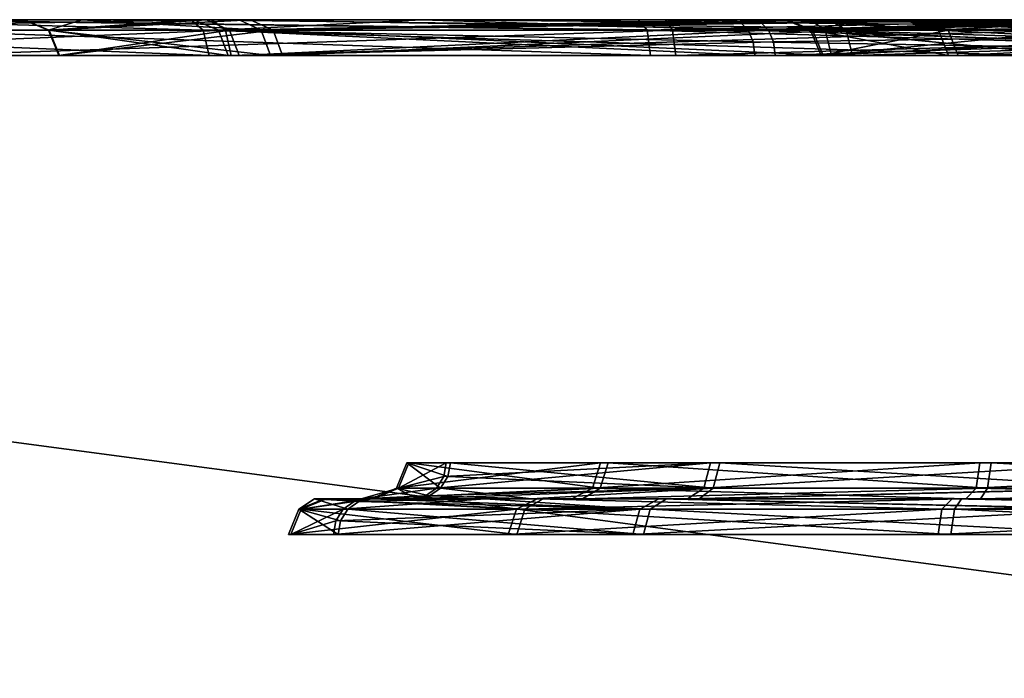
# Model space of a CAD drawing. Header units: millimetres. Extents: x -150 to 150, y -85 to 1149.
# Tile 773 of 1056: x -43.815 to -42.993, y 1008.85 to 1009.4. Entities that reach past the tile are written whole.
import ezdxf

# ---------------------------------------------------------------- set-up
doc = ezdxf.new("R2010")
doc.units = ezdxf.units.MM
doc.header["$LTSCALE"] = 21.359881
for name, color, linetype in [('1387', 7, 'CONTINUOUS'), ('1388', 7, 'CONTINUOUS'), ('1389', 7, 'CONTINUOUS'), ('1390', 7, 'CONTINUOUS'), ('1428', 7, 'CONTINUOUS'), ('1429', 7, 'CONTINUOUS'), ('1430', 7, 'CONTINUOUS'), ('1431', 7, 'CONTINUOUS'), ('3093', 7, 'CONTINUOUS'), ('3094', 7, 'CONTINUOUS'), ('3095', 7, 'CONTINUOUS'), ('3096', 7, 'CONTINUOUS'), ('3097', 7, 'CONTINUOUS'), ('3098', 7, 'CONTINUOUS'), ('3099', 7, 'CONTINUOUS'), ('3100', 7, 'CONTINUOUS'), ('3109', 7, 'CONTINUOUS'), ('3110', 7, 'CONTINUOUS'), ('3111', 7, 'CONTINUOUS'), ('3112', 7, 'CONTINUOUS'), ('3134', 7, 'CONTINUOUS'), ('3135', 7, 'CONTINUOUS'), ('3136', 7, 'CONTINUOUS'), ('3137', 7, 'CONTINUOUS'), ('3138', 7, 'CONTINUOUS'), ('3139', 7, 'CONTINUOUS'), ('3140', 7, 'CONTINUOUS'), ('3141', 7, 'CONTINUOUS'), ('3150', 7, 'CONTINUOUS'), ('3151', 7, 'CONTINUOUS'), ('3152', 7, 'CONTINUOUS'), ('3153', 7, 'CONTINUOUS'), ('7496', 7, 'CONTINUOUS'), ('7497', 7, 'CONTINUOUS'), ('7537', 7, 'CONTINUOUS'), ('7538', 7, 'CONTINUOUS'), ('9023', 7, 'CONTINUOUS'), ('9025', 7, 'CONTINUOUS')]:
    doc.layers.add(name, color=color, linetype=linetype)

msp = doc.modelspace()

# ---------------------------------------------------------------- linework, layer by layer
at = {"layer": '1387', "linetype": 'CONTINUOUS'}
for points in [[(-43.7904, 1009.39121, 264.59425), (-43.60346, 1009.39121, 263.88008), (-43.78162, 1009.37, 264.59453), (-43.7904, 1009.39121, 264.59425)], [(-43.64896, 1009.39121, 265.3188), (-43.7904, 1009.39121, 264.59425), (-43.64093, 1009.37, 265.31524), (-43.64896, 1009.39121, 265.3188)], [(-43.64093, 1009.37, 265.31524), (-43.7904, 1009.39121, 264.59425), (-43.78162, 1009.37, 264.59453), (-43.64093, 1009.37, 265.31524)], [(-43.78162, 1009.37, 264.59453), (-43.60346, 1009.39121, 263.88008), (-43.59567, 1009.37, 263.88414), (-43.78162, 1009.37, 264.59453)], [(-43.20716, 1009.39121, 265.91023), (-43.64896, 1009.39121, 265.3188), (-43.20295, 1009.38148, 265.90528), (-43.20716, 1009.39121, 265.91023)], [(-43.20295, 1009.38148, 265.90528), (-43.64896, 1009.39121, 265.3188), (-43.20147, 1009.37, 265.90354), (-43.20295, 1009.38148, 265.90528)], [(-43.20147, 1009.37, 265.90354), (-43.64896, 1009.39121, 265.3188), (-43.64093, 1009.37, 265.31524), (-43.20147, 1009.37, 265.90354)], [(-43.60346, 1009.39121, 263.88008), (-43.12517, 1009.39121, 263.31775), (-43.59567, 1009.37, 263.88414), (-43.60346, 1009.39121, 263.88008)], [(-43.59567, 1009.37, 263.88414), (-43.12517, 1009.39121, 263.31775), (-43.11991, 1009.37, 263.32479), (-43.59567, 1009.37, 263.88414)], [(-43.12517, 1009.39121, 263.31775), (-42.45026, 1009.39121, 263.01862), (-43.11991, 1009.37, 263.32479), (-43.12517, 1009.39121, 263.31775)], [(-43.11991, 1009.37, 263.32479), (-42.45026, 1009.39121, 263.01862), (-42.44857, 1009.37, 263.02725), (-43.11991, 1009.37, 263.32479)]]:
    msp.add_3dface(points, dxfattribs=at)
at = {"layer": '1388', "linetype": 'CONTINUOUS'}
for points in [[(-43.62252, 1009.4, 263.87074), (-43.7904, 1009.39121, 264.59425), (-43.81157, 1009.4, 264.59254), (-43.62252, 1009.4, 263.87074)], [(-43.81157, 1009.4, 264.59254), (-43.7904, 1009.39121, 264.59425), (-43.66964, 1009.4, 265.3245), (-43.81157, 1009.4, 264.59254)], [(-43.60346, 1009.39121, 263.88008), (-43.7904, 1009.39121, 264.59425), (-43.62252, 1009.4, 263.87074), (-43.60346, 1009.39121, 263.88008)], [(-43.7904, 1009.39121, 264.59425), (-43.64896, 1009.39121, 265.3188), (-43.66964, 1009.4, 265.3245), (-43.7904, 1009.39121, 264.59425)], [(-43.66964, 1009.4, 265.3245), (-43.64896, 1009.39121, 265.3188), (-43.47943, 1009.4, 265.65068), (-43.66964, 1009.4, 265.3245)], [(-43.64896, 1009.39121, 265.3188), (-43.20716, 1009.39121, 265.91023), (-43.47943, 1009.4, 265.65068), (-43.64896, 1009.39121, 265.3188)], [(-43.13905, 1009.4, 263.30163), (-43.60346, 1009.39121, 263.88008), (-43.62252, 1009.4, 263.87074), (-43.13905, 1009.4, 263.30163)], [(-43.12517, 1009.39121, 263.31775), (-43.60346, 1009.39121, 263.88008), (-43.13905, 1009.4, 263.30163), (-43.12517, 1009.39121, 263.31775)], [(-43.47943, 1009.4, 265.65068), (-43.20716, 1009.39121, 265.91023), (-43.21346, 1009.39772, 265.91765), (-43.47943, 1009.4, 265.65068)], [(-43.2209, 1009.4, 265.92639), (-43.47943, 1009.4, 265.65068), (-43.21346, 1009.39772, 265.91765), (-43.2209, 1009.4, 265.92639)], [(-42.81383, 1009.4, 263.11107), (-43.12517, 1009.39121, 263.31775), (-43.13905, 1009.4, 263.30163), (-42.81383, 1009.4, 263.11107)], [(-42.45026, 1009.39121, 263.01862), (-43.12517, 1009.39121, 263.31775), (-42.81383, 1009.4, 263.11107), (-42.45026, 1009.39121, 263.01862)]]:
    msp.add_3dface(points, dxfattribs=at)
at = {"layer": '1389', "linetype": 'CONTINUOUS'}
for points in [[(-43.20716, 1009.39121, 265.91023), (-43.20295, 1009.38148, 265.90528), (-42.55027, 1009.37, 266.2429), (-43.20716, 1009.39121, 265.91023)], [(-42.55249, 1009.39121, 266.2514), (-43.20716, 1009.39121, 265.91023), (-42.55027, 1009.37, 266.2429), (-42.55249, 1009.39121, 266.2514)], [(-43.20295, 1009.38148, 265.90528), (-43.20147, 1009.37, 265.90354), (-42.55027, 1009.37, 266.2429), (-43.20295, 1009.38148, 265.90528)]]:
    msp.add_3dface(points, dxfattribs=at)
at = {"layer": '1390', "linetype": 'CONTINUOUS'}
for points in [[(-43.2209, 1009.4, 265.92639), (-43.21346, 1009.39772, 265.91765), (-42.55249, 1009.39121, 266.2514), (-43.2209, 1009.4, 265.92639)], [(-43.2209, 1009.4, 265.92639), (-42.55249, 1009.39121, 266.2514), (-42.55785, 1009.4, 266.27193), (-43.2209, 1009.4, 265.92639)], [(-43.21346, 1009.39772, 265.91765), (-43.20716, 1009.39121, 265.91023), (-42.55249, 1009.39121, 266.2514), (-43.21346, 1009.39772, 265.91765)]]:
    msp.add_3dface(points, dxfattribs=at)
at = {"layer": '1428', "linetype": 'CONTINUOUS'}
for points in [[(-43.79095, 1009.39121, 335.38359), (-43.63985, 1009.39121, 334.66099), (-43.78217, 1009.37, 335.38343), (-43.79095, 1009.39121, 335.38359)], [(-43.61358, 1009.39121, 336.10019), (-43.79095, 1009.39121, 335.38359), (-43.60573, 1009.37, 336.09624), (-43.61358, 1009.39121, 336.10019)], [(-43.60573, 1009.37, 336.09624), (-43.79095, 1009.39121, 335.38359), (-43.78217, 1009.37, 335.38343), (-43.60573, 1009.37, 336.09624)], [(-43.78217, 1009.37, 335.38343), (-43.63985, 1009.39121, 334.66099), (-43.63186, 1009.37, 334.66466), (-43.78217, 1009.37, 335.38343)], [(-43.63985, 1009.39121, 334.66099), (-43.19018, 1009.39121, 334.07552), (-43.63186, 1009.37, 334.66466), (-43.63985, 1009.39121, 334.66099)], [(-43.19018, 1009.39121, 334.07552), (-43.18603, 1009.38148, 334.08053), (-43.63186, 1009.37, 334.66466), (-43.19018, 1009.39121, 334.07552)], [(-43.14284, 1009.39121, 336.66887), (-43.61358, 1009.39121, 336.10019), (-43.13749, 1009.37, 336.6619), (-43.14284, 1009.39121, 336.66887)], [(-43.13749, 1009.37, 336.6619), (-43.61358, 1009.39121, 336.10019), (-43.60573, 1009.37, 336.09624), (-43.13749, 1009.37, 336.6619)], [(-42.47198, 1009.39121, 336.97698), (-43.14284, 1009.39121, 336.66887), (-42.47018, 1009.37, 336.96838), (-42.47198, 1009.39121, 336.97698)], [(-42.47018, 1009.37, 336.96838), (-43.14284, 1009.39121, 336.66887), (-43.13749, 1009.37, 336.6619), (-42.47018, 1009.37, 336.96838)], [(-43.18603, 1009.38148, 334.08053), (-43.18457, 1009.37, 334.08229), (-43.63186, 1009.37, 334.66466), (-43.18603, 1009.38148, 334.08053)]]:
    msp.add_3dface(points, dxfattribs=at)
at = {"layer": '1429', "linetype": 'CONTINUOUS'}
for points in [[(-43.65913, 1009.4, 334.65215), (-43.79095, 1009.39121, 335.38359), (-43.81218, 1009.4, 335.38325), (-43.65913, 1009.4, 334.65215)], [(-43.81218, 1009.4, 335.38325), (-43.79095, 1009.39121, 335.38359), (-43.76305, 1009.4, 335.7577), (-43.81218, 1009.4, 335.38325)], [(-43.63985, 1009.39121, 334.66099), (-43.79095, 1009.39121, 335.38359), (-43.65913, 1009.4, 334.65215), (-43.63985, 1009.39121, 334.66099)], [(-43.79095, 1009.39121, 335.38359), (-43.61358, 1009.39121, 336.10019), (-43.76305, 1009.4, 335.7577), (-43.79095, 1009.39121, 335.38359)], [(-43.76305, 1009.4, 335.7577), (-43.61358, 1009.39121, 336.10019), (-43.63185, 1009.4, 336.11106), (-43.76305, 1009.4, 335.7577)], [(-43.2037, 1009.4, 334.05918), (-43.63985, 1009.39121, 334.66099), (-43.65913, 1009.4, 334.65215), (-43.2037, 1009.4, 334.05918)], [(-43.63985, 1009.39121, 334.66099), (-43.2037, 1009.4, 334.05918), (-43.19638, 1009.39772, 334.06802), (-43.63985, 1009.39121, 334.66099)], [(-43.19018, 1009.39121, 334.07552), (-43.63985, 1009.39121, 334.66099), (-43.19638, 1009.39772, 334.06802), (-43.19018, 1009.39121, 334.07552)], [(-43.61358, 1009.39121, 336.10019), (-43.14284, 1009.39121, 336.66887), (-43.63185, 1009.4, 336.11106), (-43.61358, 1009.39121, 336.10019)], [(-43.63185, 1009.4, 336.11106), (-43.14284, 1009.39121, 336.66887), (-43.15534, 1009.4, 336.68601), (-43.63185, 1009.4, 336.11106)], [(-43.14284, 1009.39121, 336.66887), (-42.47198, 1009.39121, 336.97698), (-43.15534, 1009.4, 336.68601), (-43.14284, 1009.39121, 336.66887)], [(-43.15534, 1009.4, 336.68601), (-42.47198, 1009.39121, 336.97698), (-42.47734, 1009.4, 336.99753), (-43.15534, 1009.4, 336.68601)]]:
    msp.add_3dface(points, dxfattribs=at)
at = {"layer": '1430', "linetype": 'CONTINUOUS'}
for points in [[(-43.18603, 1009.38148, 334.08053), (-43.19018, 1009.39121, 334.07552), (-42.53101, 1009.39121, 333.74313), (-43.18603, 1009.38148, 334.08053)], [(-43.18457, 1009.37, 334.08229), (-43.18603, 1009.38148, 334.08053), (-42.53101, 1009.39121, 333.74313), (-43.18457, 1009.37, 334.08229)], [(-43.18457, 1009.37, 334.08229), (-42.53101, 1009.39121, 333.74313), (-42.5289, 1009.37, 333.75166), (-43.18457, 1009.37, 334.08229)]]:
    msp.add_3dface(points, dxfattribs=at)
at = {"layer": '1431', "linetype": 'CONTINUOUS'}
for points in [[(-43.19638, 1009.39772, 334.06802), (-43.2037, 1009.4, 334.05918), (-42.88729, 1009.4, 333.85245), (-43.19638, 1009.39772, 334.06802)], [(-43.19018, 1009.39121, 334.07552), (-43.19638, 1009.39772, 334.06802), (-42.88729, 1009.4, 333.85245), (-43.19018, 1009.39121, 334.07552)], [(-42.53101, 1009.39121, 333.74313), (-43.19018, 1009.39121, 334.07552), (-42.88729, 1009.4, 333.85245), (-42.53101, 1009.39121, 333.74313)]]:
    msp.add_3dface(points, dxfattribs=at)
at = {"layer": '3093', "linetype": 'CONTINUOUS'}
for points in [[(-43.5449, 1008.99121, 182.82085), (-43.55103, 1008.98148, 182.82303), (-43.5886, 1008.97, 182.38523), (-43.5449, 1008.99121, 182.82085)], [(-43.57996, 1008.99121, 182.38682), (-43.5449, 1008.99121, 182.82085), (-43.5886, 1008.97, 182.38523), (-43.57996, 1008.99121, 182.38682)], [(-43.39999, 1008.97, 181.98771), (-43.57996, 1008.99121, 182.38682), (-43.5886, 1008.97, 182.38523), (-43.39999, 1008.97, 181.98771)], [(-43.3933, 1008.99121, 181.99341), (-43.57996, 1008.99121, 182.38682), (-43.39999, 1008.97, 181.98771), (-43.3933, 1008.99121, 181.99341)], [(-43.03789, 1008.97, 181.73776), (-43.3933, 1008.99121, 181.99341), (-43.39999, 1008.97, 181.98771), (-43.03789, 1008.97, 181.73776)], [(-43.03494, 1008.99121, 181.74604), (-43.3933, 1008.99121, 181.99341), (-43.03789, 1008.97, 181.73776), (-43.03494, 1008.99121, 181.74604)], [(-42.59933, 1008.97, 181.70234), (-43.03494, 1008.99121, 181.74604), (-43.03789, 1008.97, 181.73776), (-42.59933, 1008.97, 181.70234)], [(-42.60091, 1008.99121, 181.71098), (-43.03494, 1008.99121, 181.74604), (-42.59933, 1008.97, 181.70234), (-42.60091, 1008.99121, 181.71098)], [(-43.55103, 1008.98148, 182.82303), (-43.55318, 1008.97, 182.8238), (-43.5886, 1008.97, 182.38523), (-43.55103, 1008.98148, 182.82303)]]:
    msp.add_3dface(points, dxfattribs=at)
at = {"layer": '3094', "linetype": 'CONTINUOUS'}
for points in [[(-43.57996, 1008.99121, 182.38682), (-43.3933, 1008.99121, 181.99341), (-43.55903, 1009, 182.3903), (-43.57996, 1008.99121, 182.38682)], [(-43.52492, 1009, 182.81372), (-43.57996, 1008.99121, 182.38682), (-43.55903, 1009, 182.3903), (-43.52492, 1009, 182.81372)], [(-43.57996, 1008.99121, 182.38682), (-43.52492, 1009, 182.81372), (-43.53574, 1008.99772, 182.81758), (-43.57996, 1008.99121, 182.38682)], [(-43.5449, 1008.99121, 182.82085), (-43.57996, 1008.99121, 182.38682), (-43.53574, 1008.99772, 182.81758), (-43.5449, 1008.99121, 182.82085)], [(-43.55903, 1009, 182.3903), (-43.3933, 1008.99121, 181.99341), (-43.37823, 1009, 182.00843), (-43.55903, 1009, 182.3903)], [(-43.3933, 1008.99121, 181.99341), (-43.03494, 1008.99121, 181.74604), (-43.02899, 1009, 181.76644), (-43.3933, 1008.99121, 181.99341)], [(-43.37823, 1009, 182.00843), (-43.3933, 1008.99121, 181.99341), (-43.02899, 1009, 181.76644), (-43.37823, 1009, 182.00843)], [(-43.03494, 1008.99121, 181.74604), (-42.60091, 1008.99121, 181.71098), (-42.60645, 1009, 181.73154), (-43.03494, 1008.99121, 181.74604)], [(-43.02899, 1009, 181.76644), (-43.03494, 1008.99121, 181.74604), (-42.60645, 1009, 181.73154), (-43.02899, 1009, 181.76644)]]:
    msp.add_3dface(points, dxfattribs=at)
at = {"layer": '3095', "linetype": 'CONTINUOUS'}
for points in [[(-43.55318, 1008.97, 182.8238), (-43.55103, 1008.98148, 182.82303), (-43.29753, 1008.99121, 183.1792), (-43.55318, 1008.97, 182.8238)], [(-43.55318, 1008.97, 182.8238), (-43.29753, 1008.99121, 183.1792), (-43.30323, 1008.97, 183.18589), (-43.55318, 1008.97, 182.8238)], [(-43.55103, 1008.98148, 182.82303), (-43.5449, 1008.99121, 182.82085), (-43.29753, 1008.99121, 183.1792), (-43.55103, 1008.98148, 182.82303)], [(-43.29753, 1008.99121, 183.1792), (-42.90413, 1008.99121, 183.36586), (-43.30323, 1008.97, 183.18589), (-43.29753, 1008.99121, 183.1792)], [(-43.30323, 1008.97, 183.18589), (-42.90413, 1008.99121, 183.36586), (-42.90571, 1008.97, 183.3745), (-43.30323, 1008.97, 183.18589)]]:
    msp.add_3dface(points, dxfattribs=at)
at = {"layer": '3096', "linetype": 'CONTINUOUS'}
for points in [[(-43.5449, 1008.99121, 182.82085), (-43.53574, 1008.99772, 182.81758), (-43.42657, 1009, 183.00538), (-43.5449, 1008.99121, 182.82085)], [(-43.29753, 1008.99121, 183.1792), (-43.5449, 1008.99121, 182.82085), (-43.42657, 1009, 183.00538), (-43.29753, 1008.99121, 183.1792)], [(-43.53574, 1008.99772, 182.81758), (-43.52492, 1009, 182.81372), (-43.42657, 1009, 183.00538), (-43.53574, 1008.99772, 182.81758)], [(-43.2817, 1009, 183.16481), (-43.29753, 1008.99121, 183.1792), (-43.42657, 1009, 183.00538), (-43.2817, 1009, 183.16481)], [(-42.90413, 1008.99121, 183.36586), (-43.29753, 1008.99121, 183.1792), (-43.2817, 1009, 183.16481), (-42.90413, 1008.99121, 183.36586)], [(-42.89859, 1009, 183.34531), (-42.90413, 1008.99121, 183.36586), (-43.2817, 1009, 183.16481), (-42.89859, 1009, 183.34531)]]:
    msp.add_3dface(points, dxfattribs=at)
at = {"layer": '3097', "linetype": 'CONTINUOUS'}
for points in [[(-43.49888, 1009.00879, 182.40167), (-43.33051, 1009.00879, 182.04681), (-43.49024, 1009.03, 182.40325), (-43.49888, 1009.00879, 182.40167)], [(-43.46114, 1009.01852, 182.79099), (-43.49888, 1009.00879, 182.40167), (-43.45899, 1009.03, 182.79022), (-43.46114, 1009.01852, 182.79099)], [(-43.45899, 1009.03, 182.79022), (-43.49888, 1009.00879, 182.40167), (-43.49024, 1009.03, 182.40325), (-43.45899, 1009.03, 182.79022)], [(-43.49024, 1009.03, 182.40325), (-43.33051, 1009.00879, 182.04681), (-43.32382, 1009.03, 182.0525), (-43.49024, 1009.03, 182.40325)], [(-43.33051, 1009.00879, 182.04681), (-43.00727, 1009.00879, 181.82368), (-43.32382, 1009.03, 182.0525), (-43.33051, 1009.00879, 182.04681)], [(-43.32382, 1009.03, 182.0525), (-43.00727, 1009.00879, 181.82368), (-43.00432, 1009.03, 181.83195), (-43.32382, 1009.03, 182.0525)], [(-43.00727, 1009.00879, 181.82368), (-42.61577, 1009.00879, 181.79206), (-43.00432, 1009.03, 181.83195), (-43.00727, 1009.00879, 181.82368)], [(-43.00432, 1009.03, 181.83195), (-42.61577, 1009.00879, 181.79206), (-42.61735, 1009.03, 181.8007), (-43.00432, 1009.03, 181.83195)], [(-43.46726, 1009.00879, 182.79317), (-43.49888, 1009.00879, 182.40167), (-43.46114, 1009.01852, 182.79099), (-43.46726, 1009.00879, 182.79317)]]:
    msp.add_3dface(points, dxfattribs=at)
at = {"layer": '3098', "linetype": 'CONTINUOUS'}
for points in [[(-43.49888, 1009.00879, 182.40167), (-43.46726, 1009.00879, 182.79317), (-43.53007, 1009, 182.60016), (-43.49888, 1009.00879, 182.40167)], [(-43.5193, 1009, 182.39542), (-43.49888, 1009.00879, 182.40167), (-43.53007, 1009, 182.60016), (-43.5193, 1009, 182.39542)], [(-43.53007, 1009, 182.60016), (-43.46726, 1009.00879, 182.79317), (-43.47643, 1009.00228, 182.79644), (-43.53007, 1009, 182.60016)], [(-43.48724, 1009, 182.80029), (-43.53007, 1009, 182.60016), (-43.47643, 1009.00228, 182.79644), (-43.48724, 1009, 182.80029)], [(-43.33051, 1009.00879, 182.04681), (-43.49888, 1009.00879, 182.40167), (-43.5193, 1009, 182.39542), (-43.33051, 1009.00879, 182.04681)], [(-43.34532, 1009, 182.03149), (-43.33051, 1009.00879, 182.04681), (-43.5193, 1009, 182.39542), (-43.34532, 1009, 182.03149)], [(-43.00727, 1009.00879, 181.82368), (-43.33051, 1009.00879, 182.04681), (-43.34532, 1009, 182.03149), (-43.00727, 1009.00879, 181.82368)], [(-43.01314, 1009, 181.80325), (-43.00727, 1009.00879, 181.82368), (-43.34532, 1009, 182.03149), (-43.01314, 1009, 181.80325)], [(-42.61577, 1009.00879, 181.79206), (-43.00727, 1009.00879, 181.82368), (-43.01314, 1009, 181.80325), (-42.61577, 1009.00879, 181.79206)], [(-42.61057, 1009, 181.77145), (-42.61577, 1009.00879, 181.79206), (-43.01314, 1009, 181.80325), (-42.61057, 1009, 181.77145)]]:
    msp.add_3dface(points, dxfattribs=at)
at = {"layer": '3099', "linetype": 'CONTINUOUS'}
for points in [[(-43.46726, 1009.00879, 182.79317), (-43.46114, 1009.01852, 182.79099), (-43.23844, 1009.03, 183.10972), (-43.46726, 1009.00879, 182.79317)], [(-43.24413, 1009.00879, 183.11641), (-43.46726, 1009.00879, 182.79317), (-43.23844, 1009.03, 183.10972), (-43.24413, 1009.00879, 183.11641)], [(-43.46114, 1009.01852, 182.79099), (-43.45899, 1009.03, 182.79022), (-43.23844, 1009.03, 183.10972), (-43.46114, 1009.01852, 182.79099)], [(-42.88927, 1009.00879, 183.28478), (-43.24413, 1009.00879, 183.11641), (-42.88769, 1009.03, 183.27614), (-42.88927, 1009.00879, 183.28478)], [(-42.88769, 1009.03, 183.27614), (-43.24413, 1009.00879, 183.11641), (-43.23844, 1009.03, 183.10972), (-42.88769, 1009.03, 183.27614)]]:
    msp.add_3dface(points, dxfattribs=at)
at = {"layer": '3100', "linetype": 'CONTINUOUS'}
for points in [[(-43.48724, 1009, 182.80029), (-43.47643, 1009.00228, 182.79644), (-43.24413, 1009.00879, 183.11641), (-43.48724, 1009, 182.80029)], [(-43.48724, 1009, 182.80029), (-43.24413, 1009.00879, 183.11641), (-43.25775, 1009, 183.13268), (-43.48724, 1009, 182.80029)], [(-43.47643, 1009.00228, 182.79644), (-43.46726, 1009.00879, 182.79317), (-43.24413, 1009.00879, 183.11641), (-43.47643, 1009.00228, 182.79644)], [(-43.24413, 1009.00879, 183.11641), (-42.88927, 1009.00879, 183.28478), (-43.25775, 1009, 183.13268), (-43.24413, 1009.00879, 183.11641)], [(-43.25775, 1009, 183.13268), (-42.88927, 1009.00879, 183.28478), (-42.89447, 1009, 183.3054), (-43.25775, 1009, 183.13268)]]:
    msp.add_3dface(points, dxfattribs=at)
at = {"layer": '3109', "linetype": 'CONTINUOUS'}
for points in [[(-44.16213, 1009.39121, 181.66403), (-43.64316, 1009.39121, 181.13902), (-44.15467, 1009.37, 181.66867), (-44.16213, 1009.39121, 181.66403)], [(-44.15467, 1009.37, 181.66867), (-43.64316, 1009.39121, 181.13902), (-43.63844, 1009.37, 181.14643), (-44.15467, 1009.37, 181.66867)], [(-43.64316, 1009.39121, 181.13902), (-42.94778, 1009.39121, 180.89117), (-43.63844, 1009.37, 181.14643), (-43.64316, 1009.39121, 181.13902)], [(-43.63844, 1009.37, 181.14643), (-42.94778, 1009.39121, 180.89117), (-42.94674, 1009.37, 180.89989), (-43.63844, 1009.37, 181.14643)]]:
    msp.add_3dface(points, dxfattribs=at)
at = {"layer": '3110', "linetype": 'CONTINUOUS'}
for points in [[(-43.65499, 1009.4, 181.1214), (-44.16213, 1009.39121, 181.66403), (-44.17961, 1009.4, 181.65197), (-43.65499, 1009.4, 181.1214)], [(-43.64316, 1009.39121, 181.13902), (-44.16213, 1009.39121, 181.66403), (-43.65499, 1009.4, 181.1214), (-43.64316, 1009.39121, 181.13902)], [(-42.95174, 1009.4, 180.87028), (-43.64316, 1009.39121, 181.13902), (-43.65499, 1009.4, 181.1214), (-42.95174, 1009.4, 180.87028)], [(-42.94778, 1009.39121, 180.89117), (-43.64316, 1009.39121, 181.13902), (-42.95174, 1009.4, 180.87028), (-42.94778, 1009.39121, 180.89117)]]:
    msp.add_3dface(points, dxfattribs=at)
at = {"layer": '3111', "linetype": 'CONTINUOUS'}
for points in [[(-43.29131, 1009.39121, 184.10727), (-43.91865, 1009.39121, 183.71813), (-43.28846, 1009.37, 184.09896), (-43.29131, 1009.39121, 184.10727)], [(-43.28846, 1009.37, 184.09896), (-43.91865, 1009.39121, 183.71813), (-43.91248, 1009.37, 183.71188), (-43.28846, 1009.37, 184.09896)], [(-42.55726, 1009.39121, 184.18568), (-43.29131, 1009.39121, 184.10727), (-42.55829, 1009.37, 184.17695), (-42.55726, 1009.39121, 184.18568)], [(-42.55829, 1009.37, 184.17695), (-43.29131, 1009.39121, 184.10727), (-43.28846, 1009.37, 184.09896), (-42.55829, 1009.37, 184.17695)]]:
    msp.add_3dface(points, dxfattribs=at)
at = {"layer": '3112', "linetype": 'CONTINUOUS'}
for points in [[(-43.91865, 1009.39121, 183.71813), (-43.29131, 1009.39121, 184.10727), (-43.93356, 1009.4, 183.73322), (-43.91865, 1009.39121, 183.71813)], [(-43.93356, 1009.4, 183.73322), (-43.29131, 1009.39121, 184.10727), (-43.29889, 1009.4, 184.12709), (-43.93356, 1009.4, 183.73322)], [(-43.29889, 1009.4, 184.12709), (-43.29131, 1009.39121, 184.10727), (-42.93023, 1009.4, 184.209), (-43.29889, 1009.4, 184.12709)], [(-43.29131, 1009.39121, 184.10727), (-42.55726, 1009.39121, 184.18568), (-42.93023, 1009.4, 184.209), (-43.29131, 1009.39121, 184.10727)]]:
    msp.add_3dface(points, dxfattribs=at)
at = {"layer": '3134', "linetype": 'CONTINUOUS'}
for points in [[(-43.58191, 1008.99121, 417.60211), (-43.40052, 1008.99121, 417.99798), (-43.59057, 1008.97, 417.60358), (-43.58191, 1008.99121, 417.60211)], [(-43.59057, 1008.97, 417.60358), (-43.40052, 1008.99121, 417.99798), (-43.40729, 1008.97, 418.00358), (-43.59057, 1008.97, 417.60358)], [(-43.5493, 1008.97, 417.16553), (-43.58191, 1008.99121, 417.60211), (-43.59057, 1008.97, 417.60358), (-43.5493, 1008.97, 417.16553)], [(-43.54106, 1008.99121, 417.16859), (-43.58191, 1008.99121, 417.60211), (-43.54716, 1008.98148, 417.16633), (-43.54106, 1008.99121, 417.16859)], [(-43.54716, 1008.98148, 417.16633), (-43.58191, 1008.99121, 417.60211), (-43.5493, 1008.97, 417.16553), (-43.54716, 1008.98148, 417.16633)], [(-43.40052, 1008.99121, 417.99798), (-43.04551, 1008.99121, 418.25012), (-43.40729, 1008.97, 418.00358), (-43.40052, 1008.99121, 417.99798)], [(-43.40729, 1008.97, 418.00358), (-43.04551, 1008.99121, 418.25012), (-43.04857, 1008.97, 418.25836), (-43.40729, 1008.97, 418.00358)], [(-43.04551, 1008.99121, 418.25012), (-42.61198, 1008.99121, 418.29097), (-43.04857, 1008.97, 418.25836), (-43.04551, 1008.99121, 418.25012)], [(-43.04857, 1008.97, 418.25836), (-42.61198, 1008.99121, 418.29097), (-42.61051, 1008.97, 418.29963), (-43.04857, 1008.97, 418.25836)]]:
    msp.add_3dface(points, dxfattribs=at)
at = {"layer": '3135', "linetype": 'CONTINUOUS'}
for points in [[(-43.40052, 1008.99121, 417.99798), (-43.58191, 1008.99121, 417.60211), (-43.56053, 1009, 417.60127), (-43.40052, 1008.99121, 417.99798)], [(-43.58191, 1008.99121, 417.60211), (-43.54106, 1008.99121, 417.16859), (-43.56903, 1009, 417.38602), (-43.58191, 1008.99121, 417.60211)], [(-43.56053, 1009, 417.60127), (-43.58191, 1008.99121, 417.60211), (-43.56903, 1009, 417.38602), (-43.56053, 1009, 417.60127)], [(-43.56903, 1009, 417.38602), (-43.54106, 1008.99121, 417.16859), (-43.53194, 1008.99772, 417.17198), (-43.56903, 1009, 417.38602)], [(-43.52117, 1009, 417.17598), (-43.56903, 1009, 417.38602), (-43.53194, 1008.99772, 417.17198), (-43.52117, 1009, 417.17598)], [(-43.38307, 1009, 417.9858), (-43.40052, 1008.99121, 417.99798), (-43.56053, 1009, 417.60127), (-43.38307, 1009, 417.9858)], [(-43.04551, 1008.99121, 418.25012), (-43.40052, 1008.99121, 417.99798), (-43.38307, 1009, 417.9858), (-43.04551, 1008.99121, 418.25012)], [(-43.03695, 1009, 418.23067), (-43.04551, 1008.99121, 418.25012), (-43.38307, 1009, 417.9858), (-43.03695, 1009, 418.23067)], [(-42.61198, 1008.99121, 418.29097), (-43.04551, 1008.99121, 418.25012), (-43.03695, 1009, 418.23067), (-42.61198, 1008.99121, 418.29097)], [(-42.61387, 1009, 418.26977), (-42.61198, 1008.99121, 418.29097), (-43.03695, 1009, 418.23067), (-42.61387, 1009, 418.26977)]]:
    msp.add_3dface(points, dxfattribs=at)
at = {"layer": '3136', "linetype": 'CONTINUOUS'}
for points in [[(-43.54106, 1008.99121, 417.16859), (-43.54716, 1008.98148, 417.16633), (-43.29452, 1008.97, 416.8068), (-43.54106, 1008.99121, 417.16859)], [(-43.28892, 1008.99121, 416.81357), (-43.54106, 1008.99121, 417.16859), (-43.29452, 1008.97, 416.8068), (-43.28892, 1008.99121, 416.81357)], [(-42.89452, 1008.97, 416.62352), (-43.28892, 1008.99121, 416.81357), (-43.29452, 1008.97, 416.8068), (-42.89452, 1008.97, 416.62352)], [(-42.89305, 1008.99121, 416.63219), (-43.28892, 1008.99121, 416.81357), (-42.89452, 1008.97, 416.62352), (-42.89305, 1008.99121, 416.63219)], [(-43.54716, 1008.98148, 417.16633), (-43.5493, 1008.97, 417.16553), (-43.29452, 1008.97, 416.8068), (-43.54716, 1008.98148, 417.16633)]]:
    msp.add_3dface(points, dxfattribs=at)
at = {"layer": '3137', "linetype": 'CONTINUOUS'}
for points in [[(-43.53194, 1008.99772, 417.17198), (-43.54106, 1008.99121, 417.16859), (-43.28892, 1008.99121, 416.81357), (-43.53194, 1008.99772, 417.17198)], [(-43.52117, 1009, 417.17598), (-43.53194, 1008.99772, 417.17198), (-43.28892, 1008.99121, 416.81357), (-43.52117, 1009, 417.17598)], [(-43.52117, 1009, 417.17598), (-43.28892, 1008.99121, 416.81357), (-43.27513, 1009, 416.8297), (-43.52117, 1009, 417.17598)], [(-43.28892, 1008.99121, 416.81357), (-42.89305, 1008.99121, 416.63219), (-43.27513, 1009, 416.8297), (-43.28892, 1008.99121, 416.81357)], [(-43.27513, 1009, 416.8297), (-42.89305, 1008.99121, 416.63219), (-42.89117, 1009, 416.65338), (-43.27513, 1009, 416.8297)]]:
    msp.add_3dface(points, dxfattribs=at)
at = {"layer": '3138', "linetype": 'CONTINUOUS'}
for points in [[(-43.50064, 1009.00879, 417.58834), (-43.46379, 1009.00879, 417.1973), (-43.49198, 1009.03, 417.58688), (-43.50064, 1009.00879, 417.58834)], [(-43.33703, 1009.00879, 417.94542), (-43.50064, 1009.00879, 417.58834), (-43.33026, 1009.03, 417.93982), (-43.33703, 1009.00879, 417.94542)], [(-43.33026, 1009.03, 417.93982), (-43.50064, 1009.00879, 417.58834), (-43.49198, 1009.03, 417.58688), (-43.33026, 1009.03, 417.93982)], [(-43.4577, 1009.01852, 417.19956), (-43.45556, 1009.03, 417.20036), (-43.49198, 1009.03, 417.58688), (-43.4577, 1009.01852, 417.19956)], [(-43.46379, 1009.00879, 417.1973), (-43.4577, 1009.01852, 417.19956), (-43.49198, 1009.03, 417.58688), (-43.46379, 1009.00879, 417.1973)], [(-43.0168, 1009.00879, 418.17285), (-43.33703, 1009.00879, 417.94542), (-43.01374, 1009.03, 418.16462), (-43.0168, 1009.00879, 418.17285)], [(-43.01374, 1009.03, 418.16462), (-43.33703, 1009.00879, 417.94542), (-43.33026, 1009.03, 417.93982), (-43.01374, 1009.03, 418.16462)], [(-42.62575, 1009.00879, 418.2097), (-43.0168, 1009.00879, 418.17285), (-42.62722, 1009.03, 418.20104), (-42.62575, 1009.00879, 418.2097)], [(-42.62722, 1009.03, 418.20104), (-43.0168, 1009.00879, 418.17285), (-43.01374, 1009.03, 418.16462), (-42.62722, 1009.03, 418.20104)]]:
    msp.add_3dface(points, dxfattribs=at)
at = {"layer": '3139', "linetype": 'CONTINUOUS'}
for points in [[(-43.50064, 1009.00879, 417.58834), (-43.33703, 1009.00879, 417.94542), (-43.52153, 1009, 417.59204), (-43.50064, 1009.00879, 417.58834)], [(-43.48368, 1009, 417.18991), (-43.50064, 1009.00879, 417.58834), (-43.52153, 1009, 417.59204), (-43.48368, 1009, 417.18991)], [(-43.52153, 1009, 417.59204), (-43.33703, 1009.00879, 417.94542), (-43.35426, 1009, 417.95787), (-43.52153, 1009, 417.59204)], [(-43.46379, 1009.00879, 417.1973), (-43.50064, 1009.00879, 417.58834), (-43.47292, 1009.00228, 417.19391), (-43.46379, 1009.00879, 417.1973)], [(-43.50064, 1009.00879, 417.58834), (-43.48368, 1009, 417.18991), (-43.47292, 1009.00228, 417.19391), (-43.50064, 1009.00879, 417.58834)], [(-43.35426, 1009, 417.95787), (-43.33703, 1009.00879, 417.94542), (-43.02543, 1009, 418.19228), (-43.35426, 1009, 417.95787)], [(-43.33703, 1009.00879, 417.94542), (-43.0168, 1009.00879, 418.17285), (-43.02543, 1009, 418.19228), (-43.33703, 1009.00879, 417.94542)], [(-43.02543, 1009, 418.19228), (-43.0168, 1009.00879, 418.17285), (-42.62425, 1009, 418.23096), (-43.02543, 1009, 418.19228)], [(-43.0168, 1009.00879, 418.17285), (-42.62575, 1009.00879, 418.2097), (-42.62425, 1009, 418.23096), (-43.0168, 1009.00879, 418.17285)]]:
    msp.add_3dface(points, dxfattribs=at)
at = {"layer": '3140', "linetype": 'CONTINUOUS'}
for points in [[(-43.45556, 1009.03, 417.20036), (-43.4577, 1009.01852, 417.19956), (-43.23636, 1009.00879, 416.87707), (-43.45556, 1009.03, 417.20036)], [(-43.45556, 1009.03, 417.20036), (-43.23636, 1009.00879, 416.87707), (-43.23076, 1009.03, 416.88384), (-43.45556, 1009.03, 417.20036)], [(-43.23636, 1009.00879, 416.87707), (-42.87928, 1009.00879, 416.71345), (-43.23076, 1009.03, 416.88384), (-43.23636, 1009.00879, 416.87707)], [(-43.23076, 1009.03, 416.88384), (-42.87928, 1009.00879, 416.71345), (-42.87782, 1009.03, 416.72212), (-43.23076, 1009.03, 416.88384)], [(-43.4577, 1009.01852, 417.19956), (-43.46379, 1009.00879, 417.1973), (-43.23636, 1009.00879, 416.87707), (-43.4577, 1009.01852, 417.19956)]]:
    msp.add_3dface(points, dxfattribs=at)
at = {"layer": '3141', "linetype": 'CONTINUOUS'}
for points in [[(-43.47292, 1009.00228, 417.19391), (-43.48368, 1009, 417.18991), (-43.38784, 1009, 417.00907), (-43.47292, 1009.00228, 417.19391)], [(-43.46379, 1009.00879, 417.1973), (-43.47292, 1009.00228, 417.19391), (-43.38784, 1009, 417.00907), (-43.46379, 1009.00879, 417.1973)], [(-43.23636, 1009.00879, 416.87707), (-43.46379, 1009.00879, 417.1973), (-43.38784, 1009, 417.00907), (-43.23636, 1009.00879, 416.87707)], [(-43.24799, 1009, 416.85916), (-43.23636, 1009.00879, 416.87707), (-43.38784, 1009, 417.00907), (-43.24799, 1009, 416.85916)], [(-42.87928, 1009.00879, 416.71345), (-43.23636, 1009.00879, 416.87707), (-43.24799, 1009, 416.85916), (-42.87928, 1009.00879, 416.71345)], [(-42.88078, 1009, 416.6922), (-42.87928, 1009.00879, 416.71345), (-43.24799, 1009, 416.85916), (-42.88078, 1009, 416.6922)]]:
    msp.add_3dface(points, dxfattribs=at)
at = {"layer": '3150', "linetype": 'CONTINUOUS'}
for points in [[(-43.66178, 1009.39121, 418.84896), (-44.17369, 1009.39121, 418.31705), (-43.65696, 1009.37, 418.84161), (-43.66178, 1009.39121, 418.84896)], [(-43.65696, 1009.37, 418.84161), (-44.17369, 1009.39121, 418.31705), (-44.16617, 1009.37, 418.31252), (-43.65696, 1009.37, 418.84161)], [(-42.96977, 1009.39121, 419.10608), (-43.66178, 1009.39121, 418.84896), (-42.96862, 1009.37, 419.09736), (-42.96977, 1009.39121, 419.10608)], [(-42.96862, 1009.37, 419.09736), (-43.66178, 1009.39121, 418.84896), (-43.65696, 1009.37, 418.84161), (-42.96862, 1009.37, 419.09736)]]:
    msp.add_3dface(points, dxfattribs=at)
at = {"layer": '3151', "linetype": 'CONTINUOUS'}
for points in [[(-44.17369, 1009.39121, 418.31705), (-43.66178, 1009.39121, 418.84896), (-43.96247, 1009.4, 418.62708), (-44.17369, 1009.39121, 418.31705)], [(-43.96247, 1009.4, 418.62708), (-43.66178, 1009.39121, 418.84896), (-43.67217, 1009.4, 418.86751), (-43.96247, 1009.4, 418.62708)], [(-43.66178, 1009.39121, 418.84896), (-42.96977, 1009.39121, 419.10608), (-43.67217, 1009.4, 418.86751), (-43.66178, 1009.39121, 418.84896)], [(-43.67217, 1009.4, 418.86751), (-42.96977, 1009.39121, 419.10608), (-42.97203, 1009.4, 419.12718), (-43.67217, 1009.4, 418.86751)]]:
    msp.add_3dface(points, dxfattribs=at)
at = {"layer": '3152', "linetype": 'CONTINUOUS'}
for points in [[(-43.90278, 1009.39121, 416.26639), (-43.2703, 1009.39121, 415.88567), (-43.89669, 1009.37, 416.27273), (-43.90278, 1009.39121, 416.26639)], [(-43.89669, 1009.37, 416.27273), (-43.2703, 1009.39121, 415.88567), (-43.26756, 1009.37, 415.89402), (-43.89669, 1009.37, 416.27273)], [(-43.2703, 1009.39121, 415.88567), (-42.53527, 1009.39121, 415.81708), (-43.26756, 1009.37, 415.89402), (-43.2703, 1009.39121, 415.88567)], [(-43.26756, 1009.37, 415.89402), (-42.53527, 1009.39121, 415.81708), (-42.53642, 1009.37, 415.82579), (-43.26756, 1009.37, 415.89402)]]:
    msp.add_3dface(points, dxfattribs=at)
at = {"layer": '3153', "linetype": 'CONTINUOUS'}
for points in [[(-43.2703, 1009.39121, 415.88567), (-43.90278, 1009.39121, 416.26639), (-43.91521, 1009.4, 416.24892), (-43.2703, 1009.39121, 415.88567)], [(-43.27593, 1009.4, 415.8652), (-43.2703, 1009.39121, 415.88567), (-43.91521, 1009.4, 416.24892), (-43.27593, 1009.4, 415.8652)], [(-42.53301, 1009.4, 415.79598), (-43.2703, 1009.39121, 415.88567), (-43.27593, 1009.4, 415.8652), (-42.53301, 1009.4, 415.79598)], [(-42.53527, 1009.39121, 415.81708), (-43.2703, 1009.39121, 415.88567), (-42.53301, 1009.4, 415.79598), (-42.53527, 1009.39121, 415.81708)]]:
    msp.add_3dface(points, dxfattribs=at)
at = {"layer": '7496', "linetype": 'CONTINUOUS'}
for points in [[(-43.15494, 1009.39121, 228.2328), (-43.04004, 1009.39121, 227.50356), (-43.14617, 1009.37, 228.2322), (-43.15494, 1009.39121, 228.2328)], [(-42.94206, 1009.39121, 228.93967), (-43.15494, 1009.39121, 228.2328), (-42.93641, 1009.38148, 228.93645), (-42.94206, 1009.39121, 228.93967)], [(-42.93641, 1009.38148, 228.93645), (-43.15494, 1009.39121, 228.2328), (-42.93442, 1009.37, 228.93533), (-42.93641, 1009.38148, 228.93645)], [(-42.93442, 1009.37, 228.93533), (-43.15494, 1009.39121, 228.2328), (-43.14617, 1009.37, 228.2322), (-42.93442, 1009.37, 228.93533)], [(-43.14617, 1009.37, 228.2322), (-43.04004, 1009.39121, 227.50356), (-43.03188, 1009.37, 227.50683), (-43.14617, 1009.37, 228.2322)], [(-43.04004, 1009.39121, 227.50356), (-42.62011, 1009.39121, 226.8964), (-43.03188, 1009.37, 227.50683), (-43.04004, 1009.39121, 227.50356)], [(-43.03188, 1009.37, 227.50683), (-42.62011, 1009.39121, 226.8964), (-42.61418, 1009.37, 226.90288), (-43.03188, 1009.37, 227.50683)]]:
    msp.add_3dface(points, dxfattribs=at)
at = {"layer": '7497', "linetype": 'CONTINUOUS'}
for points in [[(-43.04004, 1009.39121, 227.50356), (-43.15494, 1009.39121, 228.2328), (-43.17632, 1009.4, 228.23109), (-43.04004, 1009.39121, 227.50356)], [(-43.05934, 1009.4, 227.49472), (-43.04004, 1009.39121, 227.50356), (-43.17632, 1009.4, 228.23109), (-43.05934, 1009.4, 227.49472)], [(-43.17632, 1009.4, 228.23109), (-43.15494, 1009.39121, 228.2328), (-43.10915, 1009.4, 228.60265), (-43.17632, 1009.4, 228.23109)], [(-43.15494, 1009.39121, 228.2328), (-42.94206, 1009.39121, 228.93967), (-43.10915, 1009.4, 228.60265), (-43.15494, 1009.39121, 228.2328)], [(-43.10915, 1009.4, 228.60265), (-42.94206, 1009.39121, 228.93967), (-42.95052, 1009.39772, 228.94448), (-43.10915, 1009.4, 228.60265)], [(-42.9605, 1009.4, 228.95015), (-43.10915, 1009.4, 228.60265), (-42.95052, 1009.39772, 228.94448), (-42.9605, 1009.4, 228.95015)], [(-42.63483, 1009.4, 226.88111), (-43.04004, 1009.39121, 227.50356), (-43.05934, 1009.4, 227.49472), (-42.63483, 1009.4, 226.88111)], [(-42.62011, 1009.39121, 226.8964), (-43.04004, 1009.39121, 227.50356), (-42.63483, 1009.4, 226.88111), (-42.62011, 1009.39121, 226.8964)]]:
    msp.add_3dface(points, dxfattribs=at)
at = {"layer": '7537', "linetype": 'CONTINUOUS'}
for points in [[(-43.15328, 1009.39121, 371.7451), (-42.93098, 1009.39121, 371.04114), (-43.14453, 1009.37, 371.74581), (-43.15328, 1009.39121, 371.7451)], [(-43.04814, 1009.39121, 372.4758), (-43.15328, 1009.39121, 371.7451), (-43.03994, 1009.37, 372.47265), (-43.04814, 1009.39121, 372.4758)], [(-43.03994, 1009.37, 372.47265), (-43.15328, 1009.39121, 371.7451), (-43.14453, 1009.37, 371.74581), (-43.03994, 1009.37, 372.47265)], [(-42.93098, 1009.39121, 371.04114), (-42.92537, 1009.38148, 371.04442), (-43.14453, 1009.37, 371.74581), (-42.93098, 1009.39121, 371.04114)], [(-42.63636, 1009.39121, 373.08852), (-43.04814, 1009.39121, 372.4758), (-42.63034, 1009.37, 373.08212), (-42.63636, 1009.39121, 373.08852)], [(-42.63034, 1009.37, 373.08212), (-43.04814, 1009.39121, 372.4758), (-43.03994, 1009.37, 372.47265), (-42.63034, 1009.37, 373.08212)], [(-42.92537, 1009.38148, 371.04442), (-42.9234, 1009.37, 371.04558), (-43.14453, 1009.37, 371.74581), (-42.92537, 1009.38148, 371.04442)]]:
    msp.add_3dface(points, dxfattribs=at)
at = {"layer": '7538', "linetype": 'CONTINUOUS'}
for points in [[(-43.15328, 1009.39121, 371.7451), (-43.04814, 1009.39121, 372.4758), (-43.17443, 1009.4, 371.74339), (-43.15328, 1009.39121, 371.7451)], [(-42.94928, 1009.4, 371.03041), (-43.15328, 1009.39121, 371.7451), (-43.17443, 1009.4, 371.74339), (-42.94928, 1009.4, 371.03041)], [(-43.17443, 1009.4, 371.74339), (-43.04814, 1009.39121, 372.4758), (-43.0682, 1009.4, 372.48274), (-43.17443, 1009.4, 371.74339)], [(-43.15328, 1009.39121, 371.7451), (-42.94928, 1009.4, 371.03041), (-42.93937, 1009.39772, 371.03621), (-43.15328, 1009.39121, 371.7451)], [(-42.93098, 1009.39121, 371.04114), (-43.15328, 1009.39121, 371.7451), (-42.93937, 1009.39772, 371.03621), (-42.93098, 1009.39121, 371.04114)], [(-43.0682, 1009.4, 372.48274), (-43.04814, 1009.39121, 372.4758), (-42.89396, 1009.4, 372.8178), (-43.0682, 1009.4, 372.48274)], [(-43.04814, 1009.39121, 372.4758), (-42.63636, 1009.39121, 373.08852), (-42.89396, 1009.4, 372.8178), (-43.04814, 1009.39121, 372.4758)]]:
    msp.add_3dface(points, dxfattribs=at)
at = {"layer": '9023', "linetype": 'CONTINUOUS'}
for points in [[(-46.58738, 1009.4, 442.81551), (-35.20296, 1009.4, 446.03683), (-46.46939, 1009.4, 157.14606), (-46.58738, 1009.4, 442.81551)], [(-46.46939, 1009.4, 157.14606), (-35.20296, 1009.4, 446.03683), (-35.11742, 1009.4, 153.94222), (-46.46939, 1009.4, 157.14606)]]:
    msp.add_3dface(points, dxfattribs=at)
at = {"layer": '9025', "linetype": 'CONTINUOUS'}
for points in [[(-35.20296, 1007.9, 153.96317), (-46.58738, 1007.9, 157.18449), (-46.46939, 1009.4, 157.14606), (-35.20296, 1007.9, 153.96317)], [(-46.46939, 1007.9, 442.85394), (-35.20296, 1009.4, 446.03683), (-46.58738, 1009.4, 442.81551), (-46.46939, 1007.9, 442.85394)], [(-35.20296, 1007.9, 153.96317), (-46.46939, 1009.4, 157.14606), (-35.11742, 1009.4, 153.94222), (-35.20296, 1007.9, 153.96317)], [(-46.46939, 1007.9, 442.85394), (-35.11742, 1007.9, 446.05778), (-35.20296, 1009.4, 446.03683), (-46.46939, 1007.9, 442.85394)]]:
    msp.add_3dface(points, dxfattribs=at)

doc.saveas('drawing.dxf')
